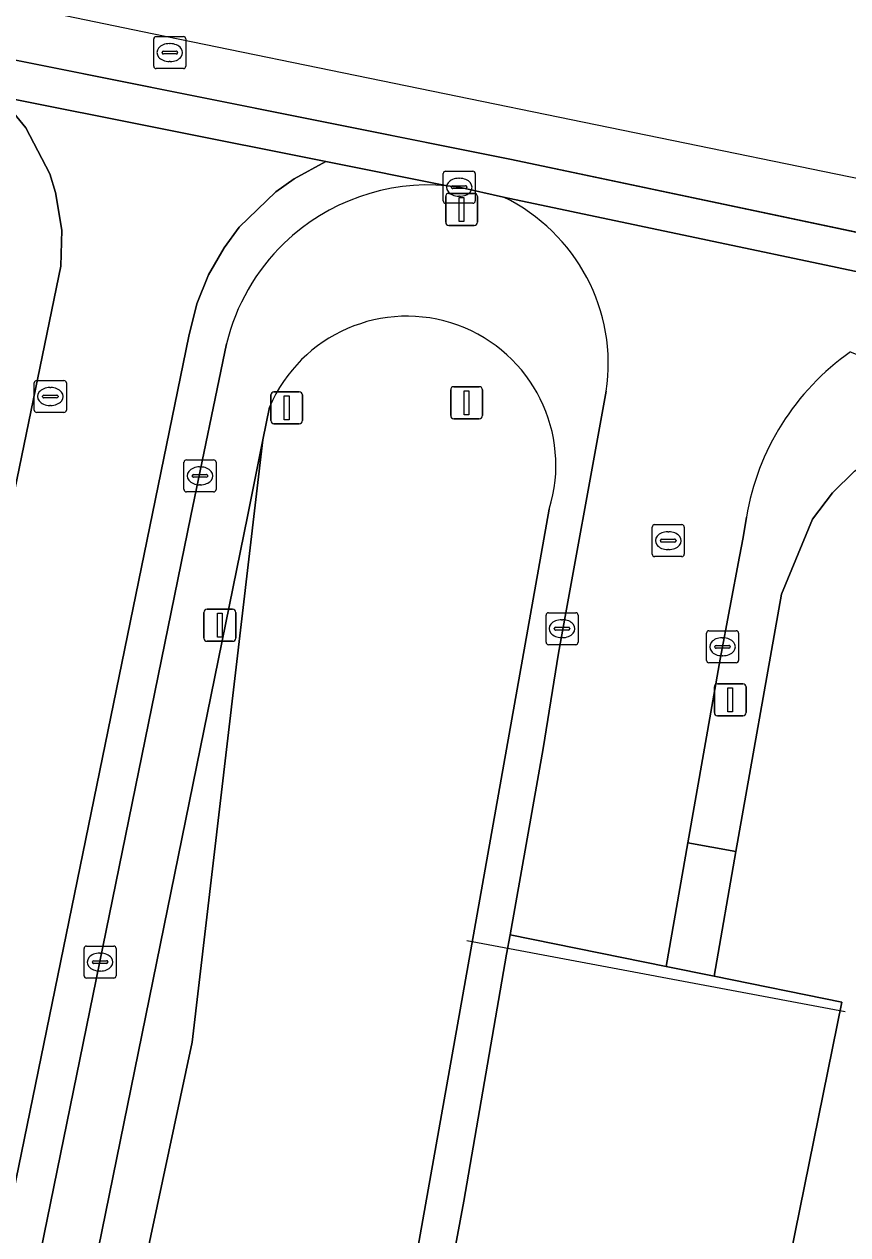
# Model space of a CAD drawing. Extents: x 157692 to 159674, y 381452 to 383291.
# Drawn here: x 158700.66 to 158726.39, y 382975.95 to 383013.78 of the extents above; entities that cross this region are included whole.
import ezdxf

# ---------------------------------------------------------------- set-up
doc = ezdxf.new("R2010")
doc.units = 0
for name, color, linetype in [('IMGEO_Erf', 7, 'Continuous'), ('IMGEO_Groenvoorziening', 7, 'Continuous'), ('IMGEO_Hek', 7, 'Continuous'), ('IMGEO_Kolk', 7, 'Continuous'), ('IMGEO_Lichtmast', 7, 'Continuous'), ('IMGEO_Rijbaan_lokaal_gesloten', 7, 'Continuous'), ('IMGEO_Rijbaan_lokaal_open', 7, 'Continuous'), ('IMGEO_Rioolput', 7, 'Continuous'), ('IMGEO_Verkeersbordpaal', 7, 'Continuous'), ('IMGEO_Voetpad_open', 7, 'Continuous')]:
    doc.layers.add(name, color=color, linetype=linetype)

msp = doc.modelspace()

# ---------------------------------------------------------------- linework, layer by layer
at = {"layer": 'IMGEO_Erf'}
msp.add_lwpolyline([(158726.591, 382999.819), (158725.909, 382999.137), (158725.282, 382998.314), (158724.312, 382995.971), (158722.891, 382987.925), (158722.211, 382984.031), (158726.201, 382983.223), (158724.017, 382972.44), (158722.603, 382965.464), (158723.353, 382965.312), (158725.301, 382974.929), (158785.725, 382962.1)], dxfattribs=at)
at = {"layer": 'IMGEO_Groenvoorziening'}
for points in [[(158708.322, 383001.817), (158708.115, 383000.796), (158705.906, 382981.973), (158697.58, 382943.015), (158688.778, 382900.594), (158698.871, 382895.118)], [(158699.231, 382896.451), (158699.925, 382901.64), (158701.226, 382909.076), (158709.153, 382954.397), (158708.165, 382955.781), (158710.342, 382968.089), (158711.711, 382969.025), (158711.872, 382969.135), (158712.191, 382971.258), (158717.061, 382998.629)]]:
    msp.add_lwpolyline(points, dxfattribs=at)
msp.add_lwpolyline([(158707.628, 382998.398), (158687.741, 382900.788), (158688.778, 382900.594), (158697.58, 382943.015), (158705.906, 382981.973), (158708.115, 383000.796)], close=True, dxfattribs=at)
msp.add_arc((158712.609, 382999.998), 4.657, 342.9071, 157.0088, dxfattribs=at)
at = {"layer": 'IMGEO_Hek'}
msp.add_lwpolyline([(158714.488, 382985.144), (158726.302, 382982.923)], dxfattribs=at)
at = {"layer": 'IMGEO_Kolk'}
for p, q in [((158713.746, 383008.261), (158713.746, 383009.113)), ((158713.821, 383009.187), (158714.673, 383009.187)), ((158714.747, 383009.113), (158714.747, 383008.261)), ((158714.048, 383008.73), (158714.446, 383008.73)), ((158714.234, 383008.967), (158714.259, 383008.967)), ((158714.005, 383008.681), (158714.005, 383008.693)), ((158714.443, 383008.644), (158714.045, 383008.644)), ((158714.257, 383008.407), (158714.232, 383008.407)), ((158714.489, 383008.693), (158714.489, 383008.681)), ((158714.673, 383008.187), (158713.821, 383008.187)), ((158705.648, 382999.241), (158705.648, 383000.093)), ((158705.723, 383000.167), (158706.575, 383000.167)), ((158706.649, 383000.093), (158706.649, 382999.241)), ((158705.907, 382999.661), (158705.907, 382999.673)), ((158705.95, 382999.71), (158706.348, 382999.71)), ((158706.136, 382999.947), (158706.161, 382999.947)), ((158706.391, 382999.673), (158706.391, 382999.661)), ((158706.345, 382999.624), (158705.947, 382999.624)), ((158706.159, 382999.387), (158706.134, 382999.387)), ((158706.575, 382999.167), (158705.723, 382999.167)), ((158716.958, 382994.465), (158716.958, 382995.317)), ((158717.033, 382995.391), (158717.885, 382995.391)), ((158717.446, 382995.171), (158717.471, 382995.171)), ((158717.959, 382995.317), (158717.959, 382994.465)), ((158717.217, 382994.885), (158717.217, 382994.897)), ((158717.655, 382994.848), (158717.257, 382994.848)), ((158717.26, 382994.934), (158717.658, 382994.934)), ((158717.701, 382994.897), (158717.701, 382994.885)), ((158721.972, 382993.9), (158721.972, 382994.752)), ((158722.047, 382994.826), (158722.899, 382994.826)), ((158722.973, 382994.752), (158722.973, 382993.9)), ((158717.885, 382994.391), (158717.033, 382994.391)), ((158717.469, 382994.611), (158717.444, 382994.611)), ((158722.274, 382994.369), (158722.672, 382994.369)), ((158722.46, 382994.606), (158722.485, 382994.606)), ((158722.231, 382994.32), (158722.231, 382994.332)), ((158722.669, 382994.283), (158722.271, 382994.283)), ((158722.483, 382994.046), (158722.458, 382994.046)), ((158722.715, 382994.332), (158722.715, 382994.32)), ((158722.899, 382993.826), (158722.047, 382993.826)), ((158702.526, 382984.046), (158702.526, 382984.898)), ((158702.601, 382984.972), (158703.453, 382984.972)), ((158703.527, 382984.898), (158703.527, 382984.046)), ((158702.828, 382984.515), (158703.226, 382984.515)), ((158703.014, 382984.752), (158703.039, 382984.752)), ((158702.785, 382984.466), (158702.785, 382984.478)), ((158703.223, 382984.429), (158702.825, 382984.429)), ((158703.037, 382984.192), (158703.012, 382984.192)), ((158703.269, 382984.478), (158703.269, 382984.466)), ((158703.453, 382983.972), (158702.601, 382983.972))]:
    msp.add_line(p, q, dxfattribs=at)
for points in [[(158713.746, 383008.261), (158713.746, 383009.113)], [(158713.821, 383009.187), (158714.673, 383009.187)], [(158714.747, 383009.113), (158714.747, 383008.261)], [(158714.673, 383008.187), (158713.821, 383008.187)], [(158705.648, 382999.241), (158705.648, 383000.093)], [(158705.723, 383000.167), (158706.575, 383000.167)], [(158706.649, 383000.093), (158706.649, 382999.241)], [(158706.575, 382999.167), (158705.723, 382999.167)], [(158716.958, 382994.465), (158716.958, 382995.317)], [(158717.033, 382995.391), (158717.885, 382995.391)], [(158717.959, 382995.317), (158717.959, 382994.465)], [(158721.972, 382993.9), (158721.972, 382994.752)], [(158722.047, 382994.826), (158722.899, 382994.826)], [(158722.973, 382994.752), (158722.973, 382993.9)], [(158717.885, 382994.391), (158717.033, 382994.391)], [(158722.899, 382993.826), (158722.047, 382993.826)], [(158702.526, 382984.046), (158702.526, 382984.898)], [(158702.601, 382984.972), (158703.453, 382984.972)], [(158703.527, 382984.898), (158703.527, 382984.046)], [(158703.453, 382983.972), (158702.601, 382983.972)]]:
    msp.add_lwpolyline(points, dxfattribs=at)
for centre, radius, start, end in [((158713.823, 383009.111), 0.0765, 91.552, 178.448), ((158713.823, 383009.111), 0.0765, 91.552, 178.448), ((158714.671, 383009.111), 0.0765, 1.552, 88.448), ((158714.671, 383009.111), 0.0765, 1.552, 88.448), ((158714.045, 383008.69), 0.0403, 85.8775, 175.7526), ((158714.45, 383008.692), 0.0386, 1.7309, 96.639), ((158714.042, 383008.68), 0.0366, 178.938, 274.7102), ((158714.446, 383008.687), 0.043, 264.8664, 352.4533), ((158713.823, 383008.263), 0.0765, 181.552, 268.448), ((158713.823, 383008.263), 0.0765, 181.552, 268.448), ((158714.671, 383008.263), 0.0765, 271.552, 358.448), ((158714.671, 383008.263), 0.0765, 271.552, 358.448), ((158705.725, 383000.091), 0.0765, 91.552, 178.448), ((158705.725, 383000.091), 0.0765, 91.552, 178.448), ((158706.573, 383000.091), 0.0765, 1.552, 88.448), ((158706.573, 383000.091), 0.0765, 1.552, 88.448), ((158705.947, 382999.67), 0.0403, 85.8775, 175.7526), ((158705.944, 382999.66), 0.0366, 178.938, 274.7102), ((158706.348, 382999.667), 0.043, 264.8664, 352.4533), ((158706.352, 382999.672), 0.0386, 1.7309, 96.639), ((158705.725, 382999.243), 0.0765, 181.552, 268.448), ((158705.725, 382999.243), 0.0765, 181.552, 268.448), ((158706.573, 382999.243), 0.0765, 271.552, 358.448), ((158706.573, 382999.243), 0.0765, 271.552, 358.448), ((158717.035, 382995.315), 0.0765, 91.552, 178.448), ((158717.035, 382995.315), 0.0765, 91.552, 178.448), ((158717.883, 382995.315), 0.0765, 1.552, 88.448), ((158717.883, 382995.315), 0.0765, 1.552, 88.448), ((158717.257, 382994.894), 0.0403, 85.8775, 175.7526), ((158717.254, 382994.884), 0.0366, 178.938, 274.7102), ((158717.658, 382994.891), 0.043, 264.8664, 352.4533), ((158717.662, 382994.896), 0.0386, 1.7309, 96.639), ((158722.049, 382994.75), 0.0765, 91.552, 178.448), ((158722.049, 382994.75), 0.0765, 91.552, 178.448), ((158722.897, 382994.75), 0.0765, 1.552, 88.448), ((158722.897, 382994.75), 0.0765, 1.552, 88.448), ((158717.035, 382994.467), 0.0765, 181.552, 268.448), ((158717.035, 382994.467), 0.0765, 181.552, 268.448), ((158717.883, 382994.467), 0.0765, 271.552, 358.448), ((158717.883, 382994.467), 0.0765, 271.552, 358.448), ((158722.271, 382994.329), 0.0403, 85.8775, 175.7526), ((158722.676, 382994.331), 0.0386, 1.7309, 96.639), ((158722.268, 382994.319), 0.0366, 178.938, 274.7102), ((158722.672, 382994.326), 0.043, 264.8664, 352.4533), ((158722.049, 382993.902), 0.0765, 181.552, 268.448), ((158722.049, 382993.902), 0.0765, 181.552, 268.448), ((158722.897, 382993.902), 0.0765, 271.552, 358.448), ((158722.897, 382993.902), 0.0765, 271.552, 358.448), ((158702.603, 382984.896), 0.0765, 91.552, 178.448), ((158702.603, 382984.896), 0.0765, 91.552, 178.448), ((158703.451, 382984.896), 0.0765, 1.552, 88.448), ((158703.451, 382984.896), 0.0765, 1.552, 88.448), ((158702.825, 382984.475), 0.0403, 85.8775, 175.7526), ((158703.23, 382984.477), 0.0386, 1.7309, 96.639), ((158702.822, 382984.465), 0.0366, 178.938, 274.7102), ((158703.226, 382984.472), 0.043, 264.8664, 352.4533), ((158702.603, 382984.048), 0.0765, 181.552, 268.448), ((158702.603, 382984.048), 0.0765, 181.552, 268.448), ((158703.451, 382984.048), 0.0765, 271.552, 358.448), ((158703.451, 382984.048), 0.0765, 271.552, 358.448)]:
    msp.add_arc(centre, radius, start, end, dxfattribs=at)
for centre, major_axis, ratio, start_param, end_param in [((158714.233, 383008.687), (-0.387, 0.002), 0.722429, 4.712389, 7.853982), ((158714.258, 383008.687), (-0.39, 0.002), 0.717154, 1.570796, 4.712389), ((158706.135, 382999.667), (-0.387, 0.002), 0.722429, 4.712389, 7.853982), ((158706.16, 382999.667), (-0.39, 0.002), 0.717154, 1.570796, 4.712389), ((158717.445, 382994.891), (-0.387, 0.002), 0.722429, 4.712389, 7.853982), ((158717.47, 382994.891), (-0.39, 0.002), 0.717154, 1.570796, 4.712389), ((158722.459, 382994.326), (-0.387, 0.002), 0.722429, 4.712389, 7.853982), ((158722.484, 382994.326), (-0.39, 0.002), 0.717154, 1.570796, 4.712389), ((158703.013, 382984.472), (-0.387, 0.002), 0.722429, 4.712389, 7.853982), ((158703.038, 382984.472), (-0.39, 0.002), 0.717154, 1.570796, 4.712389)]:
    msp.add_ellipse(centre, major_axis=major_axis, ratio=ratio, start_param=start_param, end_param=end_param, dxfattribs=at)
at = {"layer": 'IMGEO_Lichtmast'}
for p, q in [((158713.824, 383007.595), (158713.824, 383008.395)), ((158713.824, 383008.395), (158713.824, 383007.595)), ((158713.924, 383008.495), (158714.714, 383008.495)), ((158714.714, 383008.495), (158713.924, 383008.495)), ((158714.814, 383008.395), (158714.814, 383007.595)), ((158714.814, 383007.595), (158714.814, 383008.395)), ((158714.714, 383007.495), (158713.924, 383007.495)), ((158713.924, 383007.495), (158714.714, 383007.495)), ((158706.373, 382995.497), (158707.163, 382995.497)), ((158707.163, 382995.497), (158706.373, 382995.497)), ((158706.273, 382994.597), (158706.273, 382995.397)), ((158706.273, 382995.397), (158706.273, 382994.597)), ((158707.263, 382995.397), (158707.263, 382994.597)), ((158707.263, 382994.597), (158707.263, 382995.397)), ((158707.163, 382994.497), (158706.373, 382994.497)), ((158706.373, 382994.497), (158707.163, 382994.497)), ((158722.217, 382992.27), (158722.217, 382993.07)), ((158722.217, 382993.07), (158722.217, 382992.27)), ((158722.317, 382993.17), (158723.107, 382993.17)), ((158723.107, 382993.17), (158722.317, 382993.17)), ((158723.207, 382993.07), (158723.207, 382992.27)), ((158723.207, 382992.27), (158723.207, 382993.07)), ((158723.107, 382992.17), (158722.317, 382992.17)), ((158722.317, 382992.17), (158723.107, 382992.17))]:
    msp.add_line(p, q, dxfattribs=at)
for points in [[(158714.244, 383008.37), (158714.394, 383008.37), (158714.394, 383007.62), (158714.244, 383007.62), (158714.244, 383008.37)], [(158706.693, 382995.372), (158706.843, 382995.372), (158706.843, 382994.622), (158706.693, 382994.622), (158706.693, 382995.372)], [(158722.637, 382993.045), (158722.787, 382993.045), (158722.787, 382992.295), (158722.637, 382992.295), (158722.637, 382993.045)]]:
    msp.add_lwpolyline(points, dxfattribs=at)
for centre, start, end in [((158713.924, 383008.395), 90, 180), ((158713.924, 383008.395), 90, 180), ((158714.714, 383008.395), 0, 90), ((158714.714, 383008.395), 360, 90), ((158713.924, 383007.595), 180, 270), ((158713.924, 383007.595), 180, 270), ((158714.714, 383007.595), 270, 0), ((158714.714, 383007.595), 270, 0), ((158706.373, 382995.397), 90, 180), ((158706.373, 382995.397), 90, 180), ((158707.163, 382995.397), 0, 90), ((158707.163, 382995.397), 360, 90), ((158706.373, 382994.597), 180, 270), ((158706.373, 382994.597), 180, 270), ((158707.163, 382994.597), 270, 0), ((158707.163, 382994.597), 270, 0), ((158722.317, 382993.07), 90, 180), ((158722.317, 382993.07), 90, 180), ((158723.107, 382993.07), 0, 90), ((158723.107, 382993.07), 360, 90), ((158722.317, 382992.27), 180, 270), ((158722.317, 382992.27), 180, 270), ((158723.107, 382992.27), 270, 0), ((158723.107, 382992.27), 270, 0)]:
    msp.add_arc(centre, 0.1, start, end, dxfattribs=at)
at = {"layer": 'IMGEO_Rijbaan_lokaal_gesloten'}
for points in [[(158678.787, 383018.803), (158678.432, 383017.066), (158715.883, 383009.549), (158733.282, 383005.886), (159008.345, 382949.698), (159047.024, 382941.455), (159115.477, 382927.089), (159049.485, 382942.388), (159041.051, 382944.343), (158704.703, 383013.476)], [(158705.802, 383004.036), (158706.054, 383005.039), (158706.418, 383005.949), (158706.899, 383006.795), (158707.374, 383007.442), (158708.519, 383008.547), (158709.089, 383008.952), (158710.079, 383009.49), (158699.904, 383011.526), (158700.71, 383010.547), (158701.453, 383009.102), (158701.634, 383008.527), (158701.829, 383007.344), (158701.798, 383006.22), (158678.587, 382893.54), (158682.977, 382892.64)]]:
    msp.add_lwpolyline(points, close=True, dxfattribs=at)
for points in [[(159008.345, 382949.698), (158733.282, 383005.886), (158715.883, 383009.549), (158678.432, 383017.066), (158678.192, 383015.89), (158695.845, 383012.338), (158699.904, 383011.526), (158710.079, 383009.49), (158713.867, 383008.733), (158714.247, 383008.687), (158715.635, 383008.375), (158732.43, 383004.839), (158733.038, 383004.711), (158737.219, 383003.831), (158788.046, 382993.471), (158793.16, 382992.429), (159008.1, 382948.523)], [(158701.798, 383006.22), (158701.829, 383007.344), (158701.634, 383008.527), (158701.453, 383009.102), (158700.71, 383010.547), (158699.904, 383011.526), (158695.845, 383012.338)], [(158713.867, 383008.733), (158710.079, 383009.49), (158709.089, 383008.952), (158708.519, 383008.547), (158707.374, 383007.442), (158706.899, 383006.795), (158706.418, 383005.949), (158706.054, 383005.039), (158705.802, 383004.036), (158682.977, 382892.64), (158684.174, 382892.394), (158684.241, 382892.717), (158684.865, 382895.763), (158685.492, 382898.695), (158687.514, 382908.568), (158705.861, 382998.42)], [(158700.211, 383005.396), (158699.663, 383002.787), (158699.288, 383001.294), (158696.094, 382985.31), (158691.868, 382964.744), (158687.882, 382945.045), (158680.852, 382910.676), (158679.453, 382903.919), (158677.878, 382896.431), (158677.336, 382893.796), (158678.587, 382893.54), (158701.798, 383006.22)], [(158705.861, 382998.42), (158706.978, 383003.795)]]:
    msp.add_lwpolyline(points, dxfattribs=at)
for centre, radius, start, end in [((158713.283, 383002.272), 6.487, 84.8333, 133.9714), ((158713.272, 383002.28), 6.473, 133.9504, 166.4697)]:
    msp.add_arc(centre, radius, start, end, dxfattribs=at)
at = {"layer": 'IMGEO_Rijbaan_lokaal_open'}
for points in [[(158732.43, 383004.839), (158715.635, 383008.375)], [(158718.842, 383002.309), (158717.346, 382994.125), (158716.871, 382991.142), (158715.835, 382985.322), (158720.713, 382984.335), (158721.389, 382988.197), (158722.399, 382993.941), (158723.006, 382997.147)], [(158723.006, 382997.147), (158723.119, 382997.743), (158723.217, 382998.376)], [(158716.697, 382921.477), (158717.373, 382927.397), (158715.934, 382927.688), (158719.943, 382947.473), (158720.124, 382948.368), (158720.265, 382949.064), (158720.069, 382949.104), (158723.353, 382965.312), (158722.603, 382965.464), (158724.017, 382972.44), (158726.201, 382983.223), (158722.211, 382984.031), (158720.713, 382984.335), (158715.835, 382985.322), (158715.728, 382984.722), (158714.387, 382977.002), (158713.082, 382969.963), (158710.99, 382958.051), (158710.101, 382953.069), (158709.203, 382948.04), (158707.397, 382938.009), (158705.732, 382928.358), (158703.891, 382917.486)]]:
    msp.add_lwpolyline(points, dxfattribs=at)
for centre, radius, start, end in [((158713.111, 383003.16), 5.794, 351.5536, 64.1758), ((158731.001, 382997.078), 7.892, 125.0495, 170.5296)]:
    msp.add_arc(centre, radius, start, end, dxfattribs=at)
at = {"layer": 'IMGEO_Rioolput'}
for p, q in [((158704.704, 383012.469), (158704.704, 383013.321)), ((158704.779, 383013.395), (158705.631, 383013.395)), ((158705.705, 383013.321), (158705.705, 383012.469)), ((158704.963, 383012.889), (158704.963, 383012.901)), ((158705.006, 383012.938), (158705.404, 383012.938)), ((158705.192, 383013.175), (158705.217, 383013.175)), ((158705.447, 383012.901), (158705.447, 383012.889)), ((158705.401, 383012.852), (158705.003, 383012.852)), ((158705.215, 383012.615), (158705.19, 383012.615)), ((158705.631, 383012.395), (158704.779, 383012.395)), ((158700.972, 383001.721), (158700.972, 383002.573)), ((158701.047, 383002.647), (158701.899, 383002.647)), ((158701.46, 383002.427), (158701.485, 383002.427)), ((158701.973, 383002.573), (158701.973, 383001.721)), ((158701.231, 383002.141), (158701.231, 383002.153)), ((158701.669, 383002.104), (158701.271, 383002.104)), ((158701.274, 383002.19), (158701.672, 383002.19)), ((158701.715, 383002.153), (158701.715, 383002.141)), ((158701.899, 383001.647), (158701.047, 383001.647)), ((158701.483, 383001.867), (158701.458, 383001.867)), ((158720.352, 382998.142), (158721.204, 382998.142)), ((158720.277, 382997.216), (158720.277, 382998.068)), ((158720.765, 382997.922), (158720.79, 382997.922)), ((158721.278, 382998.068), (158721.278, 382997.216)), ((158720.536, 382997.636), (158720.536, 382997.648)), ((158720.974, 382997.599), (158720.576, 382997.599)), ((158720.579, 382997.685), (158720.977, 382997.685)), ((158721.02, 382997.648), (158721.02, 382997.636)), ((158721.204, 382997.142), (158720.352, 382997.142)), ((158720.788, 382997.362), (158720.763, 382997.362))]:
    msp.add_line(p, q, dxfattribs=at)
for points in [[(158704.704, 383012.469), (158704.704, 383013.321)], [(158704.779, 383013.395), (158705.631, 383013.395)], [(158705.705, 383013.321), (158705.705, 383012.469)], [(158705.631, 383012.395), (158704.779, 383012.395)], [(158700.972, 383001.721), (158700.972, 383002.573)], [(158701.047, 383002.647), (158701.899, 383002.647)], [(158701.973, 383002.573), (158701.973, 383001.721)], [(158701.899, 383001.647), (158701.047, 383001.647)], [(158720.352, 382998.142), (158721.204, 382998.142)], [(158720.277, 382997.216), (158720.277, 382998.068)], [(158721.278, 382998.068), (158721.278, 382997.216)], [(158721.204, 382997.142), (158720.352, 382997.142)]]:
    msp.add_lwpolyline(points, dxfattribs=at)
for centre, radius, start, end in [((158704.781, 383013.319), 0.0765, 91.552, 178.448), ((158704.781, 383013.319), 0.0765, 91.552, 178.448), ((158705.629, 383013.319), 0.0765, 1.552, 88.448), ((158705.629, 383013.319), 0.0765, 1.552, 88.448), ((158705.003, 383012.898), 0.0403, 85.8775, 175.7526), ((158705, 383012.888), 0.0366, 178.938, 274.7102), ((158705.404, 383012.895), 0.043, 264.8664, 352.4533), ((158705.408, 383012.9), 0.0386, 1.7309, 96.639), ((158704.781, 383012.471), 0.0765, 181.552, 268.448), ((158704.781, 383012.471), 0.0765, 181.552, 268.448), ((158705.629, 383012.471), 0.0765, 271.552, 358.448), ((158705.629, 383012.471), 0.0765, 271.552, 358.448), ((158701.049, 383002.571), 0.0765, 91.552, 178.448), ((158701.049, 383002.571), 0.0765, 91.552, 178.448), ((158701.897, 383002.571), 0.0765, 1.552, 88.448), ((158701.897, 383002.571), 0.0765, 1.552, 88.448), ((158701.271, 383002.15), 0.0403, 85.8775, 175.7526), ((158701.268, 383002.14), 0.0366, 178.938, 274.7102), ((158701.672, 383002.147), 0.043, 264.8664, 352.4533), ((158701.676, 383002.152), 0.0386, 1.7309, 96.639), ((158701.049, 383001.723), 0.0765, 181.552, 268.448), ((158701.049, 383001.723), 0.0765, 181.552, 268.448), ((158701.897, 383001.723), 0.0765, 271.552, 358.448), ((158701.897, 383001.723), 0.0765, 271.552, 358.448), ((158720.354, 382998.066), 0.0765, 91.552, 178.448), ((158720.354, 382998.066), 0.0765, 91.552, 178.448), ((158721.202, 382998.066), 0.0765, 1.552, 88.448), ((158721.202, 382998.066), 0.0765, 1.552, 88.448), ((158720.576, 382997.645), 0.0403, 85.8775, 175.7526), ((158720.573, 382997.635), 0.0366, 178.938, 274.7102), ((158720.977, 382997.642), 0.043, 264.8664, 352.4533), ((158720.981, 382997.647), 0.0386, 1.7309, 96.639), ((158720.354, 382997.218), 0.0765, 181.552, 268.448), ((158720.354, 382997.218), 0.0765, 181.552, 268.448), ((158721.202, 382997.218), 0.0765, 271.552, 358.448), ((158721.202, 382997.218), 0.0765, 271.552, 358.448)]:
    msp.add_arc(centre, radius, start, end, dxfattribs=at)
for centre, major_axis, ratio, start_param, end_param in [((158705.191, 383012.895), (-0.387, 0.002), 0.722429, 4.712389, 7.853982), ((158705.216, 383012.895), (-0.39, 0.002), 0.717154, 1.570796, 4.712389), ((158701.459, 383002.147), (-0.387, 0.002), 0.722429, 4.712389, 7.853982), ((158701.484, 383002.147), (-0.39, 0.002), 0.717154, 1.570796, 4.712389), ((158720.764, 382997.642), (-0.387, 0.002), 0.722429, 4.712389, 7.853982), ((158720.789, 382997.642), (-0.39, 0.002), 0.717154, 1.570796, 4.712389)]:
    msp.add_ellipse(centre, major_axis=major_axis, ratio=ratio, start_param=start_param, end_param=end_param, dxfattribs=at)
at = {"layer": 'IMGEO_Verkeersbordpaal'}
for p, q in [((158708.46, 383002.295), (158709.25, 383002.295)), ((158709.25, 383002.295), (158708.46, 383002.295)), ((158713.98, 383001.553), (158713.98, 383002.353)), ((158713.98, 383002.353), (158713.98, 383001.553)), ((158714.08, 383002.453), (158714.87, 383002.453)), ((158714.87, 383002.453), (158714.08, 383002.453)), ((158714.97, 383002.353), (158714.97, 383001.553)), ((158714.97, 383001.553), (158714.97, 383002.353)), ((158708.36, 383001.395), (158708.36, 383002.195)), ((158708.36, 383002.195), (158708.36, 383001.395)), ((158709.35, 383002.195), (158709.35, 383001.395)), ((158709.35, 383001.395), (158709.35, 383002.195)), ((158709.25, 383001.295), (158708.46, 383001.295)), ((158708.46, 383001.295), (158709.25, 383001.295)), ((158714.87, 383001.453), (158714.08, 383001.453)), ((158714.08, 383001.453), (158714.87, 383001.453))]:
    msp.add_line(p, q, dxfattribs=at)
for points in [[(158714.4, 383002.328), (158714.55, 383002.328), (158714.55, 383001.578), (158714.4, 383001.578), (158714.4, 383002.328)], [(158708.78, 383002.17), (158708.93, 383002.17), (158708.93, 383001.42), (158708.78, 383001.42), (158708.78, 383002.17)]]:
    msp.add_lwpolyline(points, dxfattribs=at)
for centre, start, end in [((158708.46, 383002.195), 90, 180), ((158708.46, 383002.195), 90, 180), ((158709.25, 383002.195), 0, 90), ((158709.25, 383002.195), 360, 90), ((158714.08, 383002.353), 90, 180), ((158714.08, 383002.353), 90, 180), ((158714.87, 383002.353), 0, 90), ((158714.87, 383002.353), 360, 90), ((158714.08, 383001.553), 180, 270), ((158714.08, 383001.553), 180, 270), ((158714.87, 383001.553), 270, 0), ((158714.87, 383001.553), 270, 0), ((158708.46, 383001.395), 180, 270), ((158708.46, 383001.395), 180, 270), ((158709.25, 383001.395), 270, 0), ((158709.25, 383001.395), 270, 0)]:
    msp.add_arc(centre, 0.1, start, end, dxfattribs=at)
at = {"layer": 'IMGEO_Voetpad_open'}
for points in [[(158715.635, 383008.375), (158714.247, 383008.687), (158713.867, 383008.733)], [(158706.978, 383003.795), (158705.861, 382998.42), (158687.514, 382908.568), (158685.492, 382898.695), (158684.865, 382895.763), (158684.241, 382892.717), (158684.174, 382892.394), (158684.486, 382892.33), (158685.945, 382892.031), (158687.749, 382900.5), (158687.693, 382900.519), (158687.741, 382900.788), (158707.628, 382998.398), (158708.115, 383000.796), (158708.322, 383001.817)], [(158724.312, 382995.971), (158725.282, 382998.314), (158725.909, 382999.137), (158726.591, 382999.819), (158727.484, 383000.425), (158729.239, 383001.342), (158731.226, 383001.403), (158732.227, 383001.293), (158726.469, 383003.538)], [(158717.061, 382998.629), (158712.191, 382971.258), (158711.872, 382969.135), (158713.082, 382969.963), (158714.387, 382977.002), (158715.728, 382984.722), (158715.835, 382985.322), (158716.871, 382991.142), (158717.346, 382994.125), (158718.842, 383002.309)], [(158723.217, 382998.376), (158723.119, 382997.743), (158723.006, 382997.147), (158722.399, 382993.941), (158721.389, 382988.197), (158722.891, 382987.925), (158724.312, 382995.971)]]:
    msp.add_lwpolyline(points, dxfattribs=at)
msp.add_lwpolyline([(158720.713, 382984.335), (158722.211, 382984.031), (158722.891, 382987.925), (158721.389, 382988.197)], close=True, dxfattribs=at)
for centre, radius, start, end in [((158713.283, 383002.272), 6.487, 84.8333, 133.9714), ((158713.111, 383003.16), 5.794, 351.5536, 64.1758), ((158713.272, 383002.28), 6.473, 133.9504, 166.4697), ((158712.609, 382999.998), 4.657, 342.9071, 157.0088), ((158731.001, 382997.078), 7.892, 125.0495, 170.5296)]:
    msp.add_arc(centre, radius, start, end, dxfattribs=at)

doc.saveas('drawing.dxf')
